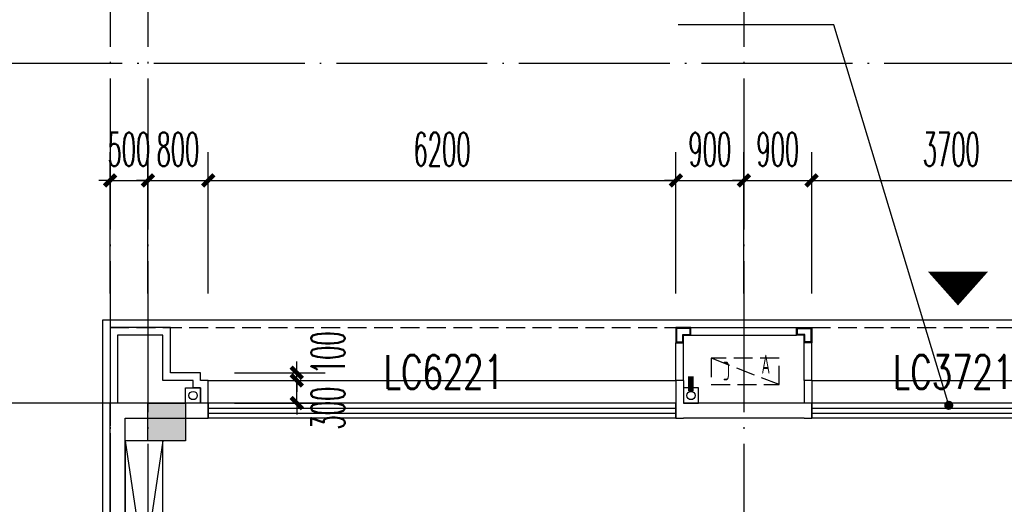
# Model space of a CAD drawing. Extents: x 1779708 to 7299578, y -1121471 to 88434.
# Tile 310 of 656: x 4574169 to 4587220, y -1011185 to -1004763. Entities that reach past the tile are written whole.
import ezdxf

# ---------------------------------------------------------------- set-up
doc = ezdxf.new("R2010")
doc.units = 0
doc.header["$LTSCALE"] = 1000
doc.header["$MEASUREMENT"] = 0
doc.linetypes.add('DASH', pattern=[0.35, 0.25, -0.1])
doc.linetypes.add('DOTE', pattern=[2.42, 2, -0.2, 0.02, -0.2])
doc.layers.get('0').update_dxf_attribs({"linetype": 'CONTINUOUS'})
doc.layers.get('Defpoints').update_dxf_attribs({"linetype": 'CONTINUOUS'})
for name, color, linetype in [('11111111111111111111111111111', 50, 'DASH'), ('DIM_LEAD', 3, 'CONTINUOUS'), ('DIM_污水', 3, 'CONTINUOUS'), ('DOTE', 1, 'DOTE'), ('FUR', 9, 'CONTINUOUS'), ('GGSignatureLayer', 7, 'CONTINUOUS'), ('P_PS_DIM', 1, 'CONTINUOUS'), ('PIPE-雨水', 4, 'CONTINUOUS'), ('PUB_DIM', 3, 'CONTINUOUS'), ('WALL', 255, 'CONTINUOUS'), ('WINDOW', 2, 'CONTINUOUS'), ('WINDOW_TEXT', 7, 'CONTINUOUS'), ('修改', 6, 'CONTINUOUS'), ('墙柱', 2, 'CONTINUOUS'), ('室外构件', 4, 'CONTINUOUS'), ('看线', 3, 'CONTINUOUS'), ('空调机位表示', 70, 'CONTINUOUS')]:
    doc.layers.add(name, color=color, linetype=linetype)
doc.styles.add('_TCH_DIM_T3', font='SIMPLEX.shx', dxfattribs={"width": 0.494118, "bigfont": 'GBCBIG.shx'})
doc.styles.add('_TCH_WINDOW', font='SIMPLEX', dxfattribs={"height": 3.5, "bigfont": 'GBCBIG'})
doc.styles.get("Standard").update_dxf_attribs({"font": 'GBENOR', "bigfont": 'GBCBIG'})
doc.dimstyles.new('_TCH_ARCH&&150', dxfattribs={"dimtxt": 446.25, "dimasz": 150, "dimexe": 375, "dimexo": 450, "dimgap": 189.375, "dimtad": 1, "dimdec": 0, "dimzin": 0, "dimdsep": 46, "dimtxsty": '_TCH_DIM_T3', "dimblk": 'ARCHTICK', "dimcen": 0.09, "dimdle": 225, "dimclrt": 7, "dimazin": 2, "dimtfac": 1, "dimtdec": 0, "dimtix": 1, "dimtmove": 2, "dimatfit": 3, "dimfxl": 250, "dimtolj": 1, "dimtzin": 0, "dimarcsym": 0})

# ---------------------------------------------------------------- blocks, each defined once
blk = doc.blocks.new('A$C159220C3')
at = {"layer": 'DOTE'}
for p, q in [((9200, 149200), (9200, 7200)), ((9700, 149200), (9700, 7200)), ((17600, 149200), (17600, 7200)), ((86800, 64700), (7200, 64700)), ((86800, 60200), (7200, 60200))]:
    blk.add_line(p, q, dxfattribs=at)
blk = doc.blocks.new('A$C66903B95')
at = {"layer": '墙柱'}
h = blk.add_hatch(color=256, dxfattribs=at)
h.paths.add_polyline_path([(24950, 51000), (25450, 51000), (25450, 50500), (24950, 50500)])
h.paths.add_polyline_path([(66900, 12800), (67500, 12800), (67500, 13400), (66900, 13400)])
h.paths.add_polyline_path([(16600, 12800), (17100, 12800), (17100, 13300), (16600, 13300)])
h.paths.add_polyline_path([(27130, 15100), (27130, 15400), (26330, 15400), (26330, 15100)])
h.paths.add_polyline_path([(54500, 0), (55000, 0), (55000, 500), (54500, 500)])
h.paths.add_polyline_path([(16600, 51000), (17100, 51000), (17100, 50500), (16600, 50500)])
h.paths.add_polyline_path([(42000, 41700), (42600, 41700), (42600, 41200), (42000, 41200)])
h.paths.add_polyline_path([(58500, 32900), (59100, 32900), (59100, 32400), (58500, 32400)])
h.paths.add_polyline_path([(13000, 44800), (13500, 44800), (13500, 44200), (13000, 44200)])
h.paths.add_polyline_path([(66700, 37100), (67200, 37100), (67200, 36600), (66700, 36600)])
h.paths.add_polyline_path([(20700, 19400), (21200, 19400), (21200, 19900), (20700, 19900)])
h.paths.add_polyline_path([(20700, 26000), (21200, 26000), (21200, 26500), (20700, 26500)])
h.paths.add_polyline_path([(13000, 31800), (13500, 31800), (13500, 32400), (13000, 32400)])
h.paths.add_polyline_path([(20700, 38200), (21200, 38200), (21200, 37700), (20700, 37700)])
h.paths.add_polyline_path([(13000, 51000), (13500, 51000), (13500, 50500), (13000, 50500)])
h.paths.add_polyline_path([(74900, 12800), (75600, 12800), (75600, 13400), (74900, 13400)])
h.paths.add_polyline_path([(54900, 24500), (54400, 24500), (54400, 25000), (54900, 25000)])
h.paths.add_polyline_path([(74900, 41700), (75600, 41700), (75600, 41200), (74900, 41200)])
h.paths.add_polyline_path([(500, 44750), (1000, 44750), (1000, 44250), (500, 44250)])
h.paths.add_polyline_path([(500, 31850), (1000, 31850), (1000, 32350), (500, 32350)])
h.paths.add_polyline_path([(8400, 12800), (8900, 12800), (8900, 13300), (8400, 13300)])
h.paths.add_polyline_path([(66900, 24400), (67500, 24400), (67500, 25000), (66900, 25000)])
h.paths.add_polyline_path([(74900, 25000), (75600, 25000), (75600, 24400), (74900, 24400)])
h.paths.add_polyline_path([(58500, 25000), (59100, 25000), (59100, 24400), (58500, 24400)])
h.paths.add_polyline_path([(66700, 32900), (67200, 32900), (67200, 32400), (66700, 32400)])
h.paths.add_polyline_path([(54400, 32900), (54900, 32900), (54900, 32400), (54400, 32400)])
h.paths.add_polyline_path([(50150, 12800), (50650, 12800), (50650, 13300), (50150, 13300)])
h.paths.add_polyline_path([(46200, 51000), (46700, 51000), (46700, 50500), (46200, 50500)])
h.paths.add_polyline_path([(42500, 38200), (42000, 38200), (42000, 37700), (42500, 37700)])
h.paths.add_polyline_path([(42500, 51000), (42000, 51000), (42000, 50500), (42500, 50500)])
h.paths.add_polyline_path([(24900, 38200), (25400, 38200), (25400, 37700), (24900, 37700)])
h.paths.add_polyline_path([(20700, 31850), (21200, 31850), (21200, 32350), (20700, 32350)])
h.paths.add_polyline_path([(13000, 37600), (13500, 37600), (13500, 38200), (13000, 38200)])
h.paths.add_polyline_path([(16600, 26000), (17100, 26000), (17100, 26500), (16600, 26500)])
h.paths.add_polyline_path([(8200, 26000), (8700, 26000), (8700, 26500), (8200, 26500)])
h.paths.add_polyline_path([(500, 26000), (1000, 26000), (1000, 26500), (500, 26500)])
h.paths.add_polyline_path([(16500, 19300), (17100, 19300), (17100, 19900), (16500, 19900)])
h.paths.add_polyline_path([(8400, 19300), (8900, 19300), (8900, 19900), (8400, 19900)])
h.paths.add_polyline_path([(74900, 38500), (75600, 38500), (75600, 38000), (74900, 38000)])
h.paths.add_polyline_path([(75100, 51000), (75600, 51000), (75600, 50500), (75100, 50500)])
h.paths.add_polyline_path([(66850, 41800), (67550, 41800), (67550, 41200), (66850, 41200)])
h.paths.add_polyline_path([(66850, 51000), (67550, 51000), (67550, 50500), (66850, 50500)])
h.paths.add_polyline_path([(58450, 41800), (59150, 41800), (59150, 41200), (58450, 41200)])
h.paths.add_polyline_path([(58550, 51000), (59050, 51000), (59050, 50500), (58550, 50500)])
h.paths.add_polyline_path([(50150, 38200), (50650, 38200), (50650, 37700), (50150, 37700)])
h.paths.add_polyline_path([(50100, 41700), (50700, 41700), (50700, 41200), (50100, 41200)])
h.paths.add_polyline_path([(50150, 51000), (50650, 51000), (50650, 50500), (50150, 50500)])
h.paths.add_polyline_path([(33100, 38200), (33600, 38200), (33600, 37700), (33100, 37700)])
h.paths.add_polyline_path([(33000, 41700), (33600, 41700), (33600, 41200), (33000, 41200)])
h.paths.add_polyline_path([(24900, 41700), (25500, 41700), (25500, 41200), (24900, 41200)])
h.paths.add_polyline_path([(500, 38200), (1000, 38200), (1000, 37700), (500, 37700)])
h.paths.add_polyline_path([(16500, 41800), (17100, 41800), (17100, 41200), (16500, 41200)])
h.paths.add_polyline_path([(33100, 51000), (33600, 51000), (33600, 50500), (33100, 50500)])
h.paths.add_polyline_path([(500, 51000), (1000, 51000), (1000, 50500), (500, 50500)])
h.paths.add_polyline_path([(74900, 9300), (75600, 9300), (75600, 9800), (74900, 9800)])
h.paths.add_polyline_path([(74900, 0), (75600, 0), (75600, 500), (74900, 500)])
h.paths.add_polyline_path([(66900, 9300), (67500, 9300), (67500, 9800), (66900, 9800)])
h.paths.add_polyline_path([(66950, 0), (67450, 0), (67450, 500), (66950, 500)])
h.paths.add_polyline_path([(58500, 12800), (59100, 12800), (59100, 13400), (58500, 13400)])
h.paths.add_polyline_path([(58500, 9300), (59100, 9300), (59100, 9800), (58500, 9800)])
h.paths.add_polyline_path([(58550, 0), (59050, 0), (59050, 500), (58550, 500)])
h.paths.add_polyline_path([(50100, 9300), (50700, 9300), (50700, 9800), (50100, 9800)])
h.paths.add_polyline_path([(50150, 0), (50650, 0), (50650, 500), (50150, 500)])
h.paths.add_polyline_path([(42000, 12800), (42500, 12800), (42500, 13300), (42000, 13300)])
h.paths.add_polyline_path([(42000, 9300), (42600, 9300), (42600, 9800), (42000, 9800)])
h.paths.add_polyline_path([(33100, 12800), (33600, 12800), (33600, 13300), (33100, 13300)])
h.paths.add_polyline_path([(25060, 12800), (25660, 12800), (25660, 13200), (25060, 13200)])
h.paths.add_polyline_path([(33000, 9300), (33600, 9300), (33600, 9800), (33000, 9800)])
h.paths.add_polyline_path([(24900, 9300), (25500, 9300), (25500, 9800), (24900, 9800)])
h.paths.add_polyline_path([(0, 12500), (700, 12500), (700, 13000), (0, 13000)])
h.paths.add_polyline_path([(0, 9300), (700, 9300), (700, 9800), (0, 9800)])
h.paths.add_polyline_path([(8100, 9300), (8700, 9300), (8700, 9800), (8100, 9800)])
h.paths.add_polyline_path([(16500, 9300), (17100, 9300), (17100, 9800), (16500, 9800)])
h.paths.add_polyline_path([(42000, 0), (42500, 0), (42500, 500), (42000, 500)])
h.paths.add_polyline_path([(33100, 0), (33600, 0), (33600, 500), (33100, 500)])
h.paths.add_polyline_path([(24950, 0), (25450, 0), (25450, 500), (24950, 500)])
h.paths.add_polyline_path([(16500, 0), (17100, 0), (17100, 500), (16500, 500)])
h.paths.add_polyline_path([(8100, 0), (8700, 0), (8700, 500), (8100, 500)])
h.paths.add_polyline_path([(0, 0), (500, 0), (500, 500), (0, 500)])
h.paths.add_polyline_path([(24950, 87000), (25450, 87000), (25450, 87500), (24950, 87500)])
h.paths.add_polyline_path([(66900, 125200), (67500, 125200), (67500, 124600), (66900, 124600)])
h.paths.add_polyline_path([(16600, 125200), (17100, 125200), (17100, 124700), (16600, 124700)])
h.paths.add_polyline_path([(27130, 122900), (27130, 122600), (26330, 122600), (26330, 122900)])
h.paths.add_polyline_path([(54500, 138000), (55000, 138000), (55000, 137500), (54500, 137500)])
h.paths.add_polyline_path([(16600, 87000), (17100, 87000), (17100, 87500), (16600, 87500)])
h.paths.add_polyline_path([(42000, 96300), (42600, 96300), (42600, 96800), (42000, 96800)])
h.paths.add_polyline_path([(58500, 105100), (59100, 105100), (59100, 105600), (58500, 105600)])
h.paths.add_polyline_path([(13000, 93200), (13500, 93200), (13500, 93800), (13000, 93800)])
h.paths.add_polyline_path([(66700, 100900), (67200, 100900), (67200, 101400), (66700, 101400)])
h.paths.add_polyline_path([(20700, 118600), (21200, 118600), (21200, 118100), (20700, 118100)])
h.paths.add_polyline_path([(20700, 112000), (21200, 112000), (21200, 111500), (20700, 111500)])
h.paths.add_polyline_path([(13000, 106200), (13500, 106200), (13500, 105600), (13000, 105600)])
h.paths.add_polyline_path([(20700, 99800), (21200, 99800), (21200, 100300), (20700, 100300)])
h.paths.add_polyline_path([(13000, 87000), (13500, 87000), (13500, 87500), (13000, 87500)])
h.paths.add_polyline_path([(74900, 125200), (75600, 125200), (75600, 124600), (74900, 124600)])
h.paths.add_polyline_path([(54900, 113500), (54400, 113500), (54400, 113000), (54900, 113000)])
h.paths.add_polyline_path([(74900, 96300), (75600, 96300), (75600, 96800), (74900, 96800)])
h.paths.add_polyline_path([(500, 93250), (1000, 93250), (1000, 93750), (500, 93750)])
h.paths.add_polyline_path([(500, 106150), (1000, 106150), (1000, 105650), (500, 105650)])
h.paths.add_polyline_path([(8400, 125200), (8900, 125200), (8900, 124700), (8400, 124700)])
h.paths.add_polyline_path([(66900, 113600), (67500, 113600), (67500, 113000), (66900, 113000)])
h.paths.add_polyline_path([(74900, 113000), (75600, 113000), (75600, 113600), (74900, 113600)])
h.paths.add_polyline_path([(58500, 113000), (59100, 113000), (59100, 113600), (58500, 113600)])
h.paths.add_polyline_path([(66700, 105100), (67200, 105100), (67200, 105600), (66700, 105600)])
h.paths.add_polyline_path([(54400, 105100), (54900, 105100), (54900, 105600), (54400, 105600)])
h.paths.add_polyline_path([(50150, 125200), (50650, 125200), (50650, 124700), (50150, 124700)])
h.paths.add_polyline_path([(46200, 87000), (46700, 87000), (46700, 87500), (46200, 87500)])
h.paths.add_polyline_path([(42500, 99800), (42000, 99800), (42000, 100300), (42500, 100300)])
h.paths.add_polyline_path([(42500, 87000), (42000, 87000), (42000, 87500), (42500, 87500)])
h.paths.add_polyline_path([(24900, 99800), (25400, 99800), (25400, 100300), (24900, 100300)])
h.paths.add_polyline_path([(20700, 106150), (21200, 106150), (21200, 105650), (20700, 105650)])
h.paths.add_polyline_path([(13000, 100400), (13500, 100400), (13500, 99800), (13000, 99800)])
h.paths.add_polyline_path([(16600, 112000), (17100, 112000), (17100, 111500), (16600, 111500)])
h.paths.add_polyline_path([(8200, 112000), (8700, 112000), (8700, 111500), (8200, 111500)])
h.paths.add_polyline_path([(500, 112000), (1000, 112000), (1000, 111500), (500, 111500)])
h.paths.add_polyline_path([(16500, 118700), (17100, 118700), (17100, 118100), (16500, 118100)])
h.paths.add_polyline_path([(8400, 118700), (8900, 118700), (8900, 118100), (8400, 118100)])
h.paths.add_polyline_path([(74900, 99500), (75600, 99500), (75600, 100000), (74900, 100000)])
h.paths.add_polyline_path([(75100, 87000), (75600, 87000), (75600, 87500), (75100, 87500)])
h.paths.add_polyline_path([(66850, 96200), (67550, 96200), (67550, 96800), (66850, 96800)])
h.paths.add_polyline_path([(66850, 87000), (67550, 87000), (67550, 87500), (66850, 87500)])
h.paths.add_polyline_path([(58450, 96200), (59150, 96200), (59150, 96800), (58450, 96800)])
h.paths.add_polyline_path([(58550, 87000), (59050, 87000), (59050, 87500), (58550, 87500)])
h.paths.add_polyline_path([(50150, 99800), (50650, 99800), (50650, 100300), (50150, 100300)])
h.paths.add_polyline_path([(50100, 96300), (50700, 96300), (50700, 96800), (50100, 96800)])
h.paths.add_polyline_path([(50150, 87000), (50650, 87000), (50650, 87500), (50150, 87500)])
h.paths.add_polyline_path([(33100, 99800), (33600, 99800), (33600, 100300), (33100, 100300)])
h.paths.add_polyline_path([(33000, 96300), (33600, 96300), (33600, 96800), (33000, 96800)])
h.paths.add_polyline_path([(24900, 96300), (25500, 96300), (25500, 96800), (24900, 96800)])
h.paths.add_polyline_path([(500, 99800), (1000, 99800), (1000, 100300), (500, 100300)])
h.paths.add_polyline_path([(16500, 96200), (17100, 96200), (17100, 96800), (16500, 96800)])
h.paths.add_polyline_path([(33100, 87000), (33600, 87000), (33600, 87500), (33100, 87500)])
h.paths.add_polyline_path([(500, 87000), (1000, 87000), (1000, 87500), (500, 87500)])
h.paths.add_polyline_path([(74900, 128700), (75600, 128700), (75600, 128200), (74900, 128200)])
h.paths.add_polyline_path([(74900, 138000), (75600, 138000), (75600, 137500), (74900, 137500)])
h.paths.add_polyline_path([(66900, 128700), (67500, 128700), (67500, 128200), (66900, 128200)])
h.paths.add_polyline_path([(66950, 138000), (67450, 138000), (67450, 137500), (66950, 137500)])
h.paths.add_polyline_path([(58500, 125200), (59100, 125200), (59100, 124600), (58500, 124600)])
h.paths.add_polyline_path([(58500, 128700), (59100, 128700), (59100, 128200), (58500, 128200)])
h.paths.add_polyline_path([(58550, 138000), (59050, 138000), (59050, 137500), (58550, 137500)])
h.paths.add_polyline_path([(50100, 128700), (50700, 128700), (50700, 128200), (50100, 128200)])
h.paths.add_polyline_path([(50150, 138000), (50650, 138000), (50650, 137500), (50150, 137500)])
h.paths.add_polyline_path([(42000, 125200), (42500, 125200), (42500, 124700), (42000, 124700)])
h.paths.add_polyline_path([(42000, 128700), (42600, 128700), (42600, 128200), (42000, 128200)])
h.paths.add_polyline_path([(33100, 125200), (33600, 125200), (33600, 124700), (33100, 124700)])
h.paths.add_polyline_path([(25060, 125200), (25660, 125200), (25660, 124800), (25060, 124800)])
h.paths.add_polyline_path([(33000, 128700), (33600, 128700), (33600, 128200), (33000, 128200)])
h.paths.add_polyline_path([(24900, 128700), (25500, 128700), (25500, 128200), (24900, 128200)])
h.paths.add_polyline_path([(0, 125500), (700, 125500), (700, 125000), (0, 125000)])
h.paths.add_polyline_path([(0, 128700), (700, 128700), (700, 128200), (0, 128200)])
h.paths.add_polyline_path([(8100, 128700), (8700, 128700), (8700, 128200), (8100, 128200)])
h.paths.add_polyline_path([(16500, 128700), (17100, 128700), (17100, 128200), (16500, 128200)])
h.paths.add_polyline_path([(42000, 138000), (42500, 138000), (42500, 137500), (42000, 137500)])
h.paths.add_polyline_path([(33100, 138000), (33600, 138000), (33600, 137500), (33100, 137500)])
h.paths.add_polyline_path([(24950, 138000), (25450, 138000), (25450, 137500), (24950, 137500)])
h.paths.add_polyline_path([(16500, 138000), (17100, 138000), (17100, 137500), (16500, 137500)])
h.paths.add_polyline_path([(8100, 138000), (8700, 138000), (8700, 137500), (8100, 137500)])
h.paths.add_polyline_path([(0, 138000), (500, 138000), (500, 137500), (0, 137500)])
blk.add_lwpolyline([(500, 51000), (1000, 51000), (1000, 50500), (500, 50500)], close=True, dxfattribs=at)
blk = doc.blocks.new('A$C46E9187A')
at = {"layer": '空调机位表示', "linetype": 'DASH'}
blk.add_lwpolyline([(0, 0), (0, 350), (900, 350), (900, 0)], close=True, dxfattribs=at)
blk.add_lwpolyline([(0, 0), (900, 350)], dxfattribs=at)
at = {"layer": '空调机位表示', "width": 0.6}
for s, p in [('A', (118, 145)), ('C', (651, 55))]:
    blk.add_text(s, height=250, dxfattribs=at).set_placement(p)
blk = doc.blocks.new('a1')
at = {"layer": '11111111111111111111111111111'}
for p, q in [((59122, 49136), (59122, 48936)), ((59322, 49136), (59122, 49136)), ((59322, 48936), (59322, 49136)), ((59122, 48936), (59322, 48936))]:
    blk.add_line(p, q, dxfattribs=at)
blk = doc.blocks.new('$WINLIB2D$00000001')
at = {"color": 0}
for points in [[(-0.5, 0.5), (-0.5, -0.5)], [(-0.5, 0.5), (0.5, 0.5)], [(0.5, -0.5), (0.5, 0.5)], [(0.5, 0.1667), (-0.5, 0.1667)], [(0.5, -0.1667), (-0.5, -0.1667)], [(-0.5, -0.5), (0.5, -0.5)]]:
    blk.add_lwpolyline(points, dxfattribs=at)
blk = doc.blocks.new('_ArchTick')
at = {"color": 0, "linetype": 'ByBlock', "const_width": 0.4}
blk.add_lwpolyline([(-0.5, -0.5), (0.5, 0.5)], dxfattribs=at)
blk = doc.blocks.new('*D6337')
at = {"layer": 'Defpoints', "color": 0, "transparency": 16777216}
for p in [(4588367, -1006893), (4584667, -1008843), (4588367, -1008843)]:
    blk.add_point(p, dxfattribs=at)
at = {"layer": 'PUB_DIM', "color": 0, "lineweight": -2, "transparency": 16777216}
for p, q in [((4584667, -1008393), (4584667, -1006518)), ((4588367, -1008393), (4588367, -1006518)), ((4584442, -1006893), (4588592, -1006893))]:
    blk.add_line(p, q, dxfattribs=at)
at = {"layer": 'PUB_DIM', "color": 0, "lineweight": -2, "transparency": 16777216, "xscale": 150, "yscale": 150, "zscale": 150, "rotation": 180}
blk.add_blockref('_ArchTick', (4584667, -1006893), dxfattribs=at)
at = {"layer": 'PUB_DIM', "color": 0, "lineweight": -2, "transparency": 16777216, "xscale": 150, "yscale": 150, "zscale": 150}
blk.add_blockref('_ArchTick', (4588367, -1006893), dxfattribs=at)
at = {"layer": 'PUB_DIM', "color": 7, "transparency": 16777216, "insert": (4586517, -1006481), "char_height": 446.2, "attachment_point": 5, "style": '_TCH_DIM_T3'}
blk.add_mtext('\\A1;3700', dxfattribs=at)
blk = doc.blocks.new('*D6338')
at = {"layer": 'Defpoints', "color": 0, "transparency": 16777216}
for p in [(4584667, -1006893), (4583767, -1008843), (4584667, -1008843)]:
    blk.add_point(p, dxfattribs=at)
at = {"layer": 'PUB_DIM', "color": 0, "lineweight": -2, "transparency": 16777216}
for p, q in [((4583767, -1008393), (4583767, -1006518)), ((4584667, -1008393), (4584667, -1006518)), ((4583767, -1006893), (4583617, -1006893)), ((4583767, -1006893), (4584667, -1006893)), ((4584667, -1006893), (4584817, -1006893))]:
    blk.add_line(p, q, dxfattribs=at)
at = {"layer": 'PUB_DIM', "color": 0, "lineweight": -2, "transparency": 16777216, "xscale": 150, "yscale": 150, "zscale": 150}
blk.add_blockref('_ArchTick', (4583767, -1006893), dxfattribs=at)
at = {"layer": 'PUB_DIM', "color": 0, "lineweight": -2, "transparency": 16777216, "xscale": 150, "yscale": 150, "zscale": 150, "rotation": 180}
blk.add_blockref('_ArchTick', (4584667, -1006893), dxfattribs=at)
at = {"layer": 'PUB_DIM', "color": 7, "transparency": 16777216, "insert": (4584217, -1006481), "char_height": 446.2, "attachment_point": 5, "style": '_TCH_DIM_T3'}
blk.add_mtext('\\A1;900', dxfattribs=at)
blk = doc.blocks.new('*D6339')
at = {"layer": 'Defpoints', "color": 0, "transparency": 16777216}
for p in [(4583767, -1006893), (4582867, -1008843), (4583767, -1008843)]:
    blk.add_point(p, dxfattribs=at)
at = {"layer": 'PUB_DIM', "color": 0, "lineweight": -2, "transparency": 16777216}
for p, q in [((4582867, -1008393), (4582867, -1006518)), ((4583767, -1008393), (4583767, -1006518)), ((4582867, -1006893), (4582717, -1006893)), ((4582867, -1006893), (4583767, -1006893)), ((4583767, -1006893), (4583917, -1006893))]:
    blk.add_line(p, q, dxfattribs=at)
at = {"layer": 'PUB_DIM', "color": 0, "lineweight": -2, "transparency": 16777216, "xscale": 150, "yscale": 150, "zscale": 150}
blk.add_blockref('_ArchTick', (4582867, -1006893), dxfattribs=at)
at = {"layer": 'PUB_DIM', "color": 0, "lineweight": -2, "transparency": 16777216, "xscale": 150, "yscale": 150, "zscale": 150, "rotation": 180}
blk.add_blockref('_ArchTick', (4583767, -1006893), dxfattribs=at)
at = {"layer": 'PUB_DIM', "color": 7, "transparency": 16777216, "insert": (4583317, -1006481), "char_height": 446.2, "attachment_point": 5, "style": '_TCH_DIM_T3'}
blk.add_mtext('\\A1;900', dxfattribs=at)
blk = doc.blocks.new('*D6340')
at = {"layer": 'Defpoints', "color": 0, "transparency": 16777216}
for p in [(4582867, -1006893), (4576667, -1008843), (4582867, -1008843)]:
    blk.add_point(p, dxfattribs=at)
at = {"layer": 'PUB_DIM', "color": 0, "lineweight": -2, "transparency": 16777216}
for p, q in [((4576667, -1008393), (4576667, -1006518)), ((4582867, -1008393), (4582867, -1006518)), ((4576442, -1006893), (4583092, -1006893))]:
    blk.add_line(p, q, dxfattribs=at)
at = {"layer": 'PUB_DIM', "color": 0, "lineweight": -2, "transparency": 16777216, "xscale": 150, "yscale": 150, "zscale": 150, "rotation": 180}
blk.add_blockref('_ArchTick', (4576667, -1006893), dxfattribs=at)
at = {"layer": 'PUB_DIM', "color": 0, "lineweight": -2, "transparency": 16777216, "xscale": 150, "yscale": 150, "zscale": 150}
blk.add_blockref('_ArchTick', (4582867, -1006893), dxfattribs=at)
at = {"layer": 'PUB_DIM', "color": 7, "transparency": 16777216, "insert": (4579767, -1006481), "char_height": 446.2, "attachment_point": 5, "style": '_TCH_DIM_T3'}
blk.add_mtext('\\A1;6200', dxfattribs=at)
blk = doc.blocks.new('*D6341')
at = {"layer": 'Defpoints', "color": 0, "transparency": 16777216}
for p in [(4576667, -1006893), (4575867, -1008843), (4576667, -1008843)]:
    blk.add_point(p, dxfattribs=at)
at = {"layer": 'PUB_DIM', "color": 0, "lineweight": -2, "transparency": 16777216}
for p, q in [((4575867, -1008393), (4575867, -1006518)), ((4576667, -1008393), (4576667, -1006518)), ((4575867, -1006893), (4575717, -1006893)), ((4575867, -1006893), (4576667, -1006893)), ((4576667, -1006893), (4576817, -1006893))]:
    blk.add_line(p, q, dxfattribs=at)
at = {"layer": 'PUB_DIM', "color": 0, "lineweight": -2, "transparency": 16777216, "xscale": 150, "yscale": 150, "zscale": 150}
blk.add_blockref('_ArchTick', (4575867, -1006893), dxfattribs=at)
at = {"layer": 'PUB_DIM', "color": 0, "lineweight": -2, "transparency": 16777216, "xscale": 150, "yscale": 150, "zscale": 150, "rotation": 180}
blk.add_blockref('_ArchTick', (4576667, -1006893), dxfattribs=at)
at = {"layer": 'PUB_DIM', "color": 7, "transparency": 16777216, "insert": (4576267, -1006481), "char_height": 446.2, "attachment_point": 5, "style": '_TCH_DIM_T3'}
blk.add_mtext('\\A1;800', dxfattribs=at)
blk = doc.blocks.new('*D6342')
at = {"layer": 'Defpoints', "color": 0, "transparency": 16777216}
for p in [(4575867, -1006893), (4575367, -1008843), (4575867, -1008843)]:
    blk.add_point(p, dxfattribs=at)
at = {"layer": 'PUB_DIM', "color": 0, "lineweight": -2, "transparency": 16777216}
for p, q in [((4575367, -1008393), (4575367, -1006518)), ((4575867, -1008393), (4575867, -1006518)), ((4575367, -1006893), (4575217, -1006893)), ((4575367, -1006893), (4575867, -1006893)), ((4575867, -1006893), (4576017, -1006893))]:
    blk.add_line(p, q, dxfattribs=at)
at = {"layer": 'PUB_DIM', "color": 0, "lineweight": -2, "transparency": 16777216, "xscale": 150, "yscale": 150, "zscale": 150}
blk.add_blockref('_ArchTick', (4575367, -1006893), dxfattribs=at)
at = {"layer": 'PUB_DIM', "color": 0, "lineweight": -2, "transparency": 16777216, "xscale": 150, "yscale": 150, "zscale": 150, "rotation": 180}
blk.add_blockref('_ArchTick', (4575867, -1006893), dxfattribs=at)
at = {"layer": 'PUB_DIM', "color": 7, "transparency": 16777216, "insert": (4575617, -1006481), "char_height": 446.2, "attachment_point": 5, "style": '_TCH_DIM_T3'}
blk.add_mtext('\\A1;500', dxfattribs=at)
blk = doc.blocks.new('*D6400')
at = {"layer": 'Defpoints', "color": 0, "transparency": 16777216}
for p in [(4576567, -1009443), (4577841, -1009443), (4576567, -1009543)]:
    blk.add_point(p, dxfattribs=at)
at = {"layer": 'PUB_DIM', "color": 0, "lineweight": -2, "transparency": 16777216}
for p, q in [((4577841, -1009443), (4577841, -1009293)), ((4577017, -1009443), (4578216, -1009443)), ((4577841, -1009543), (4577841, -1009443)), ((4577017, -1009543), (4578216, -1009543)), ((4577841, -1009543), (4577841, -1009693))]:
    blk.add_line(p, q, dxfattribs=at)
at = {"layer": 'PUB_DIM', "color": 0, "lineweight": -2, "transparency": 16777216, "xscale": 150, "yscale": 150, "zscale": 150}
for p, rotation in [((4577841, -1009443), 270), ((4577841, -1009543), 90)]:
    blk.add_blockref('_ArchTick', p, dxfattribs=dict(at, rotation=rotation))
at = {"layer": 'PUB_DIM', "color": 7, "transparency": 16777216, "insert": (4578254, -1009176), "char_height": 446.2, "attachment_point": 5, "rotation": 90, "style": '_TCH_DIM_T3'}
blk.add_mtext('\\A1;100', dxfattribs=at)
blk = doc.blocks.new('*D6401')
at = {"layer": 'Defpoints', "color": 0, "transparency": 16777216}
for p in [(4576567, -1009543), (4577841, -1009543), (4576567, -1009843)]:
    blk.add_point(p, dxfattribs=at)
at = {"layer": 'PUB_DIM', "color": 0, "lineweight": -2, "transparency": 16777216}
for p, q in [((4577841, -1009543), (4577841, -1009393)), ((4577017, -1009543), (4578216, -1009543)), ((4577841, -1009843), (4577841, -1009543)), ((4577017, -1009843), (4578216, -1009843)), ((4577841, -1009843), (4577841, -1009993))]:
    blk.add_line(p, q, dxfattribs=at)
at = {"layer": 'PUB_DIM', "color": 0, "lineweight": -2, "transparency": 16777216, "xscale": 150, "yscale": 150, "zscale": 150}
for p, rotation in [((4577841, -1009543), 270), ((4577841, -1009843), 90)]:
    blk.add_blockref('_ArchTick', p, dxfattribs=dict(at, rotation=rotation))
at = {"layer": 'PUB_DIM', "color": 7, "transparency": 16777216, "insert": (4578254, -1009910), "char_height": 446.2, "attachment_point": 5, "rotation": 90, "style": '_TCH_DIM_T3'}
blk.add_mtext('\\A1;300', dxfattribs=at)

msp = doc.modelspace()

# ---------------------------------------------------------------- linework, layer by layer
at = {"layer": 'DIM_LEAD'}
for p, q in [((4584959.8, -1004830.2), (4582899, -1004830.2)), ((4586483.8, -1009873.3), (4584959.8, -1004830.2))]:
    msp.add_line(p, q, dxfattribs=at)
at = {"layer": 'DIM_LEAD', "const_width": 60}
msp.add_lwpolyline([(4586492.4, -1009902, 1), (4586475.1, -1009844.6, 1)], format="xyb", close=True, dxfattribs=at)
at = {"layer": 'DIM_污水', "color": 3}
msp.add_circle((4576467.1, -1009743.3), 55, dxfattribs=at)
at = {"layer": 'DIM_污水', "color": 7}
msp.add_circle((4583067.1, -1009743.3), 55, dxfattribs=at)
at = {"layer": 'FUR', "color": 9}
msp.add_lwpolyline([(4576067.1, -1010343.3), (4575567.1, -1010343.3), (4575567.1, -1013693.3), (4576067.1, -1013693.3), (4576067.1, -1010343.3), (4575567.1, -1013693.3), (4575567.1, -1010343.3), (4576067.1, -1013693.3)], dxfattribs=at)
at = {"layer": 'GGSignatureLayer'}
msp.add_lwpolyline([(4586606, -1008550.4, 0, 800, 0), (4586606, -1008100.6, 800, 800, 0)], format="xyseb", dxfattribs=at)
at = {"layer": 'PIPE-雨水', "const_width": 75}
msp.add_lwpolyline([(4583067.1, -1009688.3), (4583067.1, -1009488.3)], dxfattribs=at)
at = {"layer": 'WALL'}
for p, q in [((4582867.1, -1009543.3), (4582867.1, -1009843.3)), ((4582967.1, -1009543.3), (4582867.1, -1009543.3)), ((4582967.1, -1009543.3), (4582967.1, -1009843.3)), ((4584567.1, -1009543.3), (4584567.1, -1009843.3)), ((4584667.1, -1009543.3), (4584567.1, -1009543.3)), ((4584667.1, -1009543.3), (4584667.1, -1009843.3)), ((4575367.1, -1013893.3), (4575367.1, -1009843.3)), ((4576667.1, -1009843.3), (4575367.1, -1009843.3)), ((4576667.1, -1010043.3), (4576667.1, -1009843.3)), ((4582867.1, -1009843.3), (4582867.1, -1010043.3)), ((4584567.1, -1009843.3), (4582967.1, -1009843.3)), ((4584667.1, -1010043.3), (4584667.1, -1009843.3)), ((4575567.1, -1013693.3), (4575567.1, -1010043.3)), ((4575567.1, -1010043.3), (4576667.1, -1010043.3)), ((4582867.1, -1010043.3), (4582967.1, -1010043.3)), ((4584567.1, -1010043.3), (4582967.1, -1010043.3)), ((4584567.1, -1010043.3), (4584667.1, -1010043.3))]:
    msp.add_line(p, q, dxfattribs=at)
for points in [[(4576667.1, -1009843.3), (4576667.1, -1009543.3), (4576567.1, -1009543.3), (4576567.1, -1009443.3), (4576167.1, -1009443.3), (4576167.1, -1008843.3), (4575367.1, -1008843.3), (4575367.1, -1009843.3)], [(4576567.1, -1009843.3), (4576567.1, -1009643.3), (4576467.1, -1009643.3), (4576467.1, -1009543.3), (4576067.1, -1009543.3), (4576067.1, -1008943.3), (4575467.1, -1008943.3), (4575467.1, -1009843.3)]]:
    msp.add_lwpolyline(points, dxfattribs=at)
at = {"layer": '室外构件'}
for points in [[(4582867.1, -1009043.3), (4582967.1, -1009043.3), (4582967.1, -1008943.3), (4583067.1, -1008943.3), (4583067.1, -1008843.3), (4582867.1, -1008843.3), (4582867.1, -1009043.3)], [(4583067.1, -1008843.3), (4584467.1, -1008843.3)], [(4584667.1, -1009043.3), (4584567.1, -1009043.3), (4584567.1, -1008943.3), (4584467.1, -1008943.3), (4584467.1, -1008843.3), (4584667.1, -1008843.3), (4584667.1, -1009043.3)], [(4583067.1, -1008943.3), (4584467.1, -1008943.3)], [(4582867.1, -1009543.3), (4582867.1, -1009043.3)], [(4582967.1, -1009543.3), (4582967.1, -1009043.3)], [(4584567.1, -1009543.3), (4584567.1, -1009043.3)], [(4584667.1, -1009543.3), (4584667.1, -1009043.3)]]:
    msp.add_lwpolyline(points, dxfattribs=at)
for points in [[(4582877.1, -1009033.3), (4582957.1, -1009033.3), (4582957.1, -1008933.3), (4583057.1, -1008933.3), (4583057.1, -1008853.3), (4582877.1, -1008853.3)], [(4584657.1, -1009033.3), (4584577.1, -1009033.3), (4584577.1, -1008933.3), (4584477.1, -1008933.3), (4584477.1, -1008853.3), (4584657.1, -1008853.3)]]:
    msp.add_lwpolyline(points, close=True, dxfattribs=at)
at = {"layer": '看线', "color": 190, "linetype": 'DASH'}
for p, q in [((4575367.1, -1008843.3), (4575367.1, -1034443.3)), ((4575367.1, -1008843.3), (4582867.1, -1008843.3)), ((4584667.1, -1008843.3), (4591267.1, -1008843.3))]:
    msp.add_line(p, q, dxfattribs=at)
at = {"layer": '看线', "color": 190}
for p, q in [((4576667.1, -1009543.3), (4582867.1, -1009543.3)), ((4584667.1, -1009543.3), (4591267.1, -1009543.3))]:
    msp.add_line(p, q, dxfattribs=at)
msp.add_lwpolyline([(4641667.1, -1008843.3), (4641667.1, -1008743.3), (4575267.1, -1008743.3), (4575267.1, -1034443.3), (4575367.1, -1034443.3)], dxfattribs=at)

# ---------------------------------------------------------------- block references
at = {"layer": 'P_PS_DIM', "color": 3, "xscale": -1}
msp.add_blockref('a1', (4635689.1, -1058778.9), dxfattribs=at)
at = {"layer": 'P_PS_DIM', "color": 7}
msp.add_blockref('a1', (4523845.1, -1058778.9), dxfattribs=at)
at = {"layer": 'WINDOW'}
ref = msp.add_blockref('$WINLIB2D$00000001', (4579767.1, -1009943.3), dxfattribs=dict(at, xscale=6200, yscale=200, zscale=6200, rotation=180))
ref.add_attrib('A', 'LC6221', (4578994.6, -1009653.9), dxfattribs={"layer": 'WINDOW_TEXT', "height": 446.25, "style": '_TCH_WINDOW', "width": 0.705882})
ref = msp.add_blockref('$WINLIB2D$00000001', (4586517.1, -1009943.3), dxfattribs=dict(at, xscale=3700, yscale=200, zscale=3700, rotation=180))
ref.add_attrib('A', 'LC3721', (4585744.6, -1009653.9), dxfattribs={"layer": 'WINDOW_TEXT', "height": 446.25, "style": '_TCH_WINDOW', "width": 0.705882})
at = {"layer": '修改'}
for name, p in [('A$C159220C3', (4566167.1, -1070043.3)), ('A$C66903B95', (4575367.1, -1060843.3))]:
    msp.add_blockref(name, p, dxfattribs=at)
at = {"layer": '空调机位表示', "linetype": 'DASH', "xscale": -1}
msp.add_blockref('A$C46E9187A', (4584234.5, -1009598.5), dxfattribs=at)

# ---------------------------------------------------------------- dimensions: what is measured, and where the dimension line sits
at = {"layer": 'PUB_DIM'}
for p1, p2, picture, middle in [((4575367.1, -1008843.3), (4575867.1, -1008843.3), '*D6342', (4575617.1, -1006480.8)), ((4575867.1, -1008843.3), (4576667.1, -1008843.3), '*D6341', (4576267.1, -1006480.8)), ((4576667.1, -1008843.3), (4582867.1, -1008843.3), '*D6340', (4579767.1, -1006480.8)), ((4582867.1, -1008843.3), (4583767.1, -1008843.3), '*D6339', (4583317.1, -1006480.8)), ((4583767.1, -1008843.3), (4584667.1, -1008843.3), '*D6338', (4584217.1, -1006480.8)), ((4584667.1, -1008843.3), (4588367.1, -1008843.3), '*D6337', (4586517.1, -1006480.8))]:
    dim = msp.add_aligned_dim(p1=p1, p2=p2, distance=1950, dimstyle='_TCH_ARCH&&150', dxfattribs=at)
    dim.commit()
    dim.dimension.update_dxf_attribs({"geometry": picture, "text_midpoint": middle})
for base, p1, p2, picture, middle in [((4577841.1, -1009443.3), (4576567.1, -1009543.3), (4576567.1, -1009443.3), '*D6400', (4578253.6, -1009176.5)), ((4577841.1, -1009543.3), (4576567.1, -1009843.3), (4576567.1, -1009543.3), '*D6401', (4578253.6, -1009910))]:
    dim = msp.add_linear_dim(base=base, p1=p1, p2=p2, angle=90, dimstyle='_TCH_ARCH&&150', dxfattribs=at)
    dim.commit()
    dim.dimension.update_dxf_attribs({"geometry": picture, "text_midpoint": middle, "dimtype": 161})

doc.saveas('drawing.dxf')
